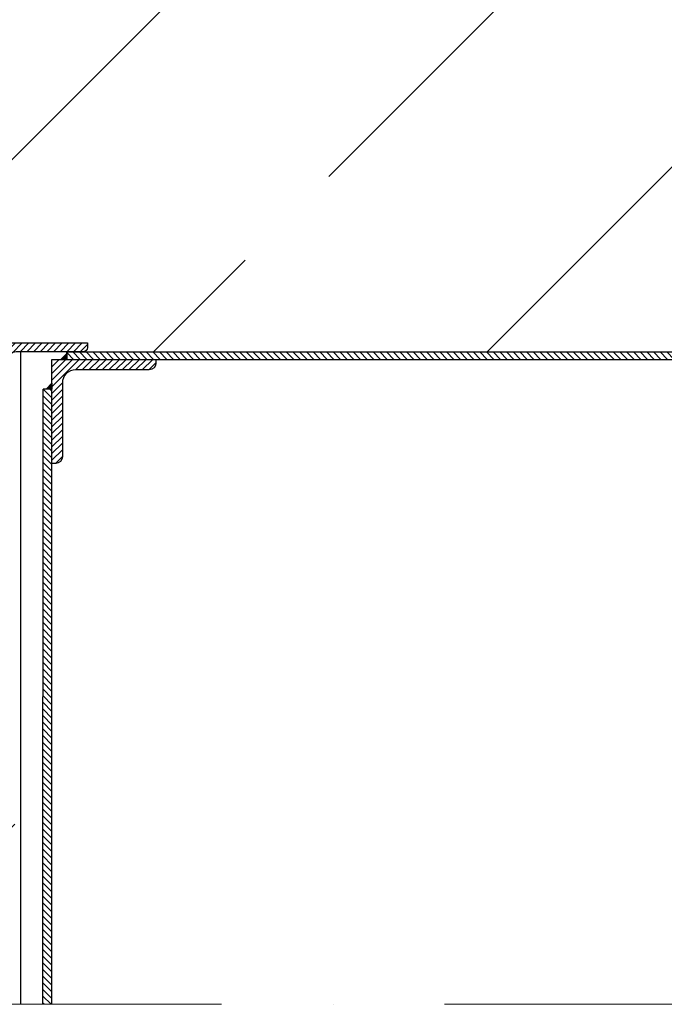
# Model space of a CAD drawing. Header units: millimetres. Extents: x -14064 to 10606674, y -83552 to 74051.
# Tile 575 of 656: x 28401 to 28834, y -16969 to -16307. Entities that reach past the tile are written whole.
import ezdxf

# ---------------------------------------------------------------- set-up
doc = ezdxf.new("R2010")
doc.units = ezdxf.units.MM
doc.linetypes.add('ACAD_ISO10W100', pattern=[18, 12, -3, 0, -3])
pattern_1 = [(135, (-57538.0737, 22019.6352), (-2.24506403, -2.24506403), [])]

msp = doc.modelspace()

# ---------------------------------------------------------------- hatches: boundary and pattern name
at = {"lineweight": 9}
h = msp.add_hatch(dxfattribs=at)
h.set_pattern_fill('ANSI33', color=256, scale=50)
h.set_pattern_definition([(45, (-89874.83, 22034.33), (-224.5064, 224.5064), []), (45, (-89650.32, 22034.33), (-224.5064, 224.5064), [158.75, -79.375])])
h.paths.add_polyline_path([(30422.43875, -14930.1425), (30222.43875, -14930.1425), (30222.43875, -16130.69929), (29982.43875, -16130.69929), (29982.43875, -16350.1425), (30082.43875, -16350.1425), (30082.43875, -16360.1425), (29982.43875, -16360.1425), (29982.43875, -16520.1425), (30082.43875, -16520.1425), (30082.43875, -16530.14263), (30694.70337, -16530.14219), (30694.70337, -16124.3884), (30422.43875, -16128.02668), (30422.43875, -15638.95109), (30374.93847, -15638.95109), (30374.93847, -15635.81073), (30422.43875, -15635.81073)])
h.paths.add_polyline_path([(28862.43875, -16350.1425), (28962.43875, -16350.1425), (28962.43875, -16130.69929), (28722.43875, -16130.69929), (28522.43875, -16130.69929), (28522.43875, -16153.41644), (27997.43875, -16160.43203), (27997.16248, -16514.1425), (28114.93738, -16514.1425), (28114.93738, -16512.1425), (28274.93738, -16512.1425), (28400.02442, -16514.1425), (28400.02442, -16524.1425), (28446.42442, -16524.1425), (28446.42442, -16530.1438), (28862.43875, -16530.1435), (28862.43875, -16520.1425), (28962.43875, -16520.1425), (28962.43875, -16360.1425), (28862.43875, -16360.1425)])
h.paths.add_polyline_path([(28386.42442, -16564.1425), (28386.42442, -16530.1425), (27997.14998, -16530.1425), (27996.80715, -16969.07531), (28397.43892, -16969.07531), (28397.43876, -16564.14502)])
h.paths.add_polyline_path([(29472.43875, -16130.69929), (29363.57702, -16130.69929), (29360.57919, -16136.99255), (29364.71596, -16186.61667), (29370.23164, -16216.94261), (29375.74733, -16236.2408), (29385.40012, -16316.19065), (29382.68304, -16350.1425), (29472.43875, -16350.1425)])
h.paths.add_polyline_path([(29472.43875, -16360.1425), (29380.81645, -16360.1425), (29375.74733, -16386.49162), (29379.88443, -16418.19579), (29388.15796, -16437.49419), (29397.81041, -16448.52173), (29400.56826, -16462.30615), (29404.0952, -16520.1425), (29472.43875, -16520.1425)])
h.paths.add_polyline_path([(29972.43875, -16360.1425), (29472.43875, -16360.1425), (29472.43875, -16520.1425), (29972.43875, -16520.1425)])
h.paths.add_polyline_path([(29972.43875, -16130.69929), (29472.43875, -16130.69929), (29472.43875, -16350.1425), (29972.43875, -16350.1425)])
h.paths.add_polyline_path([(29972.43875, -16520.1425), (29472.43875, -16520.1425), (29472.43875, -16530.14307), (29972.43875, -16530.14271)])
h.paths.add_polyline_path([(29472.43875, -16520.1425), (29404.0952, -16520.1425), (29404.70505, -16530.14312), (29472.43875, -16530.14307)])
h.paths.add_polyline_path([(29472.43875, -16350.1425), (29382.74028, -16350.1425), (29380.81645, -16360.1425), (29472.43875, -16360.1425)])
h.paths.add_polyline_path([(29972.43875, -16350.1425), (29472.43875, -16350.1425), (29472.43875, -16360.1425), (29972.43875, -16360.1425)])
h.paths.add_polyline_path([(30082.43875, -16350.1425), (29972.43875, -16350.1425), (29972.43875, -16360.1425), (30082.43875, -16360.1425)])
h.paths.add_polyline_path([(30082.43875, -16520.1425), (29982.43875, -16520.1425), (29972.43875, -16520.1425), (29972.43875, -16530.14271), (30082.43875, -16530.14263)])
h.paths.add_polyline_path([(29982.43875, -16130.69929), (29972.43875, -16130.69929), (29972.43875, -16350.1425), (29982.43875, -16350.1425)])
h = msp.add_hatch(dxfattribs=at)
h.set_pattern_fill('ANSI31', color=256)
h.set_pattern_definition([(45, (-57538.0737, 22019.6352), (-2.24506403, 2.24506403), [])])
h.paths.add_polyline_path([(28492.43875, -16537.6425), (28492.43875, -16535.1425), (28422.43875, -16535.1425), (28422.43875, -16605.1425), (28424.93875, -16605.1425, 0.414213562), (28429.43875, -16600.6425), (28429.43875, -16551.1425, -0.414213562), (28438.43875, -16542.1425), (28487.93875, -16542.1425, 0.414213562)])
h.paths.add_polyline_path([(28446.42442, -16527.1425), (28446.42442, -16524.1425), (28386.42442, -16524.1425), (28386.42442, -16564.1425), (28389.42442, -16564.1425, 0.414213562), (28392.42442, -16561.1425), (28392.42442, -16536.1425, -0.414213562), (28398.42442, -16530.1425), (28443.42442, -16530.1425, 0.414213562)])
h = msp.add_hatch(color=256)
h.dxf.hatch_style = 1
h.paths.add_polyline_path([(28432.43875, -16531.1425), (28428.43875, -16535.1425), (28432.43875, -16535.1425)])
h = msp.add_hatch(dxfattribs=at)
h.set_pattern_fill('ANSI31', color=256, angle=90)
h.set_pattern_definition(pattern_1)
h.paths.add_polyline_path([(29972.43875, -16530.1425), (29972.43875, -16535.1425), (30694.70337, -16535.1425), (30694.70337, -16530.1425)])
h.paths.add_polyline_path([(28972.43875, -16535.1425), (28972.43875, -16530.1425), (28432.43894, -16530.1425), (28432.43894, -16535.1425)])
h = msp.add_hatch(color=256)
h.dxf.hatch_style = 1
h.paths.add_polyline_path([(28422.43875, -16551.14376), (28418.43875, -16555.14376), (28422.43875, -16555.14376)])
h = msp.add_hatch(dxfattribs=at)
h.set_pattern_fill('ANSI31', color=256, angle=90)
h.set_pattern_definition(pattern_1)
h.paths.add_polyline_path([(28416.33985, -16969.07531), (28422.43875, -16969.07531), (28422.43875, -16555.14376), (28416.51424, -16555.14126)])

# ---------------------------------------------------------------- linework, layer by layer
for p, q in [((28401.43875, -16969.07531), (28401.43875, -16530.1425)), ((28432.43875, -16535.1425), (28432.43894, -16530.1425)), ((28432.43894, -16530.14381), (29148.28875, -16530.1433)), ((28422.43875, -16969.07531), (28422.43875, -16535.1425)), ((28422.43875, -16535.1425), (29148.28875, -16535.1425)), ((28416.33985, -16969.07531), (28416.51424, -16555.14126)), ((28422.43894, -16555.14376), (28416.51424, -16555.14126))]:
    msp.add_line(p, q)
at = {"linetype": 'ACAD_ISO10W100', "lineweight": 18, "ltscale": 25}
msp.add_line((27786.43906, -16969.07531), (30744.70337, -16969.07531), dxfattribs=at)
msp.add_lwpolyline([(28386.42442, -16564.1425), (28386.42442, -16524.1425), (28446.42442, -16524.1425), (28446.42442, -16527.1425, -0.414213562), (28443.42442, -16530.1425), (28398.42442, -16530.1425, 0.414213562), (28392.42442, -16536.1425), (28392.42442, -16561.1425, -0.414213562), (28389.42442, -16564.1425), (28386.42442, -16564.1425)], format="xyb")
for points in [[(28432.43875, -16531.1425), (28432.43875, -16535.1425), (28428.43875, -16535.1425)], [(28422.43875, -16551.14376), (28422.43875, -16555.14376), (28418.43875, -16555.14376)]]:
    msp.add_lwpolyline(points, close=True)
msp.add_lwpolyline([(28422.43875, -16605.1425), (28422.43875, -16535.1425), (28492.43875, -16535.1425), (28492.43875, -16537.6425, -0.414213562), (28487.93875, -16542.1425), (28438.43875, -16542.1425, 0.414213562), (28429.43875, -16551.1425), (28429.43875, -16600.6425, -0.414213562), (28424.93875, -16605.1425)], format="xyb", close=True)

doc.saveas('drawing.dxf')
